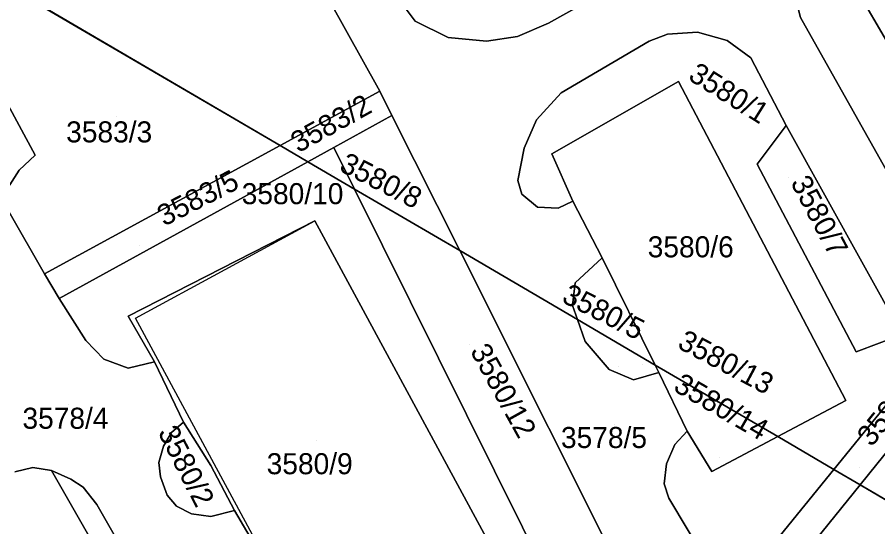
# Model space of a CAD drawing. Extents: x -262715 to -259381, y -1237238 to -1231182.
# Drawn here: x -261574 to -261492.2, y -1236092.3 to -1236043.8 of the extents above; entities that cross this region are included whole.
import ezdxf

# ---------------------------------------------------------------- set-up
doc = ezdxf.new("R2010")
doc.units = 0
for name, color, linetype in [('body_kn', 7, 'Continuous'), ('kladpar_druhypozemkov', 7, 'Continuous'), ('kladpar_hranice', 7, 'Continuous'), ('kladpar_parcelnecisla', 7, 'Continuous'), ('kladpar_plochy', 7, 'Continuous'), ('kladpar_sipky', 7, 'Continuous'), ('zappar_hrandruhpozemk', 7, 'Continuous')]:
    doc.layers.add(name, color=color, linetype=linetype)

msp = doc.modelspace()

# ---------------------------------------------------------------- linework, layer by layer
at = {"layer": 'body_kn'}
for p, q in [((-261536.2, -1236044.22), (-261536.2, -1236044.22)), ((-261523.53, -1236044.42), (-261523.53, -1236044.42)), ((-261499.57, -1236043.87), (-261499.57, -1236043.87)), ((-261509.35, -1236045.26), (-261509.35, -1236045.26)), ((-261533.07, -1236045.77), (-261533.07, -1236045.77)), ((-261529.42, -1236046.13), (-261529.42, -1236046.13)), ((-261526.47, -1236045.67), (-261526.47, -1236045.67)), ((-261513.94, -1236046.11), (-261513.94, -1236046.11)), ((-261512.2, -1236045.46), (-261512.2, -1236045.46)), ((-261506.53, -1236046.06), (-261506.53, -1236046.06)), ((-261504.28, -1236047.7), (-261504.28, -1236047.7)), ((-261511.16, -1236049.96), (-261511.16, -1236049.96)), ((-261539.57, -1236050.86), (-261539.57, -1236050.86)), ((-261522.32, -1236051.03), (-261522.32, -1236051.03)), ((-261522.32, -1236051.03), (-261522.32, -1236051.03)), ((-261538.41, -1236053.17), (-261538.41, -1236053.17)), ((-261524.66, -1236053.61), (-261524.66, -1236053.61)), ((-261500.94, -1236054.14), (-261500.94, -1236054.14)), ((-261500.94, -1236054.14), (-261500.94, -1236054.14)), ((-261549.05, -1236056.02), (-261549.05, -1236056.02)), ((-261549.05, -1236056.02), (-261549.05, -1236056.02)), ((-261543.93, -1236056.21), (-261543.93, -1236056.21)), ((-261543.93, -1236056.21), (-261543.93, -1236056.21)), ((-261525.84, -1236056.29), (-261525.84, -1236056.29)), ((-261523.21, -1236056.81), (-261523.21, -1236056.81)), ((-261523.21, -1236056.81), (-261523.21, -1236056.81)), ((-261572.33, -1236056.95), (-261572.33, -1236056.95)), ((-261546.4, -1236057.57), (-261546.4, -1236057.57)), ((-261546.4, -1236057.57), (-261546.4, -1236057.57)), ((-261573.86, -1236058.38), (-261573.86, -1236058.38)), ((-261503.68, -1236057.8), (-261503.68, -1236057.8)), ((-261526.43, -1236059.37), (-261526.43, -1236059.37)), ((-261541.96, -1236060.17), (-261541.96, -1236060.17)), ((-261541.96, -1236060.17), (-261541.96, -1236060.17)), ((-261526.07, -1236060.66), (-261526.07, -1236060.66)), ((-261521.2, -1236061.33), (-261521.2, -1236061.33)), ((-261524.57, -1236061.88), (-261524.57, -1236061.88)), ((-261522.6, -1236061.98), (-261522.6, -1236061.98)), ((-261545.73, -1236063.18), (-261545.73, -1236063.18)), ((-261545.73, -1236063.18), (-261545.73, -1236063.18)), ((-261531.96, -1236066.02), (-261531.96, -1236066.02)), ((-261531.96, -1236066.02), (-261531.96, -1236066.02)), ((-261518.43, -1236066.72), (-261518.43, -1236066.72)), ((-261518.43, -1236066.72), (-261518.43, -1236066.72)), ((-261571.43, -1236068.22), (-261571.43, -1236068.22)), ((-261521, -1236069.09), (-261521, -1236069.09)), ((-261570.04, -1236070.58), (-261570.04, -1236070.58)), ((-261570.04, -1236070.58), (-261570.04, -1236070.58)), ((-261521.23, -1236071.24), (-261521.23, -1236071.24)), ((-261563.49, -1236072.25), (-261563.49, -1236072.25)), ((-261562.78, -1236072.45), (-261562.78, -1236072.45)), ((-261520.77, -1236072.57), (-261520.77, -1236072.57)), ((-261520.77, -1236072.57), (-261520.77, -1236072.57)), ((-261567.52, -1236074.55), (-261567.52, -1236074.55)), ((-261520.04, -1236074.65), (-261520.04, -1236074.65)), ((-261565.81, -1236076.34), (-261565.81, -1236076.34)), ((-261494.28, -1236075.64), (-261494.28, -1236075.64)), ((-261563.5, -1236077.18), (-261563.5, -1236077.18)), ((-261560.98, -1236076.59), (-261560.98, -1236076.59)), ((-261513.37, -1236076.9), (-261513.37, -1236076.9)), ((-261513.37, -1236076.9), (-261513.37, -1236076.9)), ((-261517.74, -1236077.33), (-261517.74, -1236077.33)), ((-261513.02, -1236077.6), (-261513.02, -1236077.6)), ((-261515.45, -1236078.29), (-261515.45, -1236078.29)), ((-261495.25, -1236080.26), (-261495.25, -1236080.26)), ((-261558.23, -1236082.33), (-261558.23, -1236082.33)), ((-261558.23, -1236082.33), (-261558.23, -1236082.33)), ((-261559.38, -1236083.31), (-261559.38, -1236083.31)), ((-261510.34, -1236083.17), (-261510.34, -1236083.17)), ((-261501.73, -1236083.7), (-261501.73, -1236083.7)), ((-261560.14, -1236084.61), (-261560.14, -1236084.61)), ((-261511.51, -1236084.44), (-261511.51, -1236084.44)), ((-261560.57, -1236086.14), (-261560.57, -1236086.14)), ((-261572.54, -1236086.62), (-261572.54, -1236086.62)), ((-261570.78, -1236086.92), (-261570.78, -1236086.92)), ((-261570.78, -1236086.92), (-261570.78, -1236086.92)), ((-261555.62, -1236086.45), (-261555.62, -1236086.45)), ((-261512.31, -1236086.28), (-261512.31, -1236086.28)), ((-261507.98, -1236087.02), (-261507.98, -1236087.02)), ((-261496.4, -1236086.82), (-261496.4, -1236086.82)), ((-261496.4, -1236086.82), (-261496.4, -1236086.82)), ((-261568.93, -1236087.74), (-261568.93, -1236087.74)), ((-261560.43, -1236087.52), (-261560.43, -1236087.52)), ((-261567.78, -1236088.5), (-261567.78, -1236088.5)), ((-261512.53, -1236088.17), (-261512.53, -1236088.17)), ((-261493.9, -1236088.29), (-261493.9, -1236088.29)), ((-261493.9, -1236088.29), (-261493.9, -1236088.29)), ((-261559.78, -1236089.25), (-261559.78, -1236089.25)), ((-261566.46, -1236090.14), (-261566.46, -1236090.14)), ((-261558.88, -1236090.29), (-261558.88, -1236090.29)), ((-261512.07, -1236089.55), (-261512.07, -1236089.55)), ((-261557.48, -1236091.02), (-261557.48, -1236091.02)), ((-261553.38, -1236090.73), (-261553.38, -1236090.73)), ((-261555.64, -1236091.3), (-261555.64, -1236091.3))]:
    msp.add_line(p, q, dxfattribs=at)
at = {"layer": 'kladpar_druhypozemkov'}
for p, q in [((-261506.42, -1236049.66), (-261506.42, -1236049.66)), ((-261564.59, -1236053.24), (-261564.59, -1236053.24)), ((-261546.97, -1236056.78), (-261546.97, -1236056.78)), ((-261544.19, -1236058.7), (-261544.19, -1236058.7)), ((-261538.67, -1236059.1), (-261538.67, -1236059.1)), ((-261500.7, -1236059.04), (-261500.7, -1236059.04)), ((-261509.38, -1236064.68), (-261509.38, -1236064.68)), ((-261562.38, -1236065.56), (-261562.38, -1236065.56)), ((-261517.71, -1236071.22), (-261517.71, -1236071.22)), ((-261531.05, -1236074.91), (-261531.05, -1236074.91)), ((-261516.87, -1236077.07), (-261516.87, -1236077.07)), ((-261569.19, -1236080.64), (-261569.19, -1236080.64)), ((-261517.29, -1236082.58), (-261517.29, -1236082.58)), ((-261545.55, -1236084.08), (-261545.55, -1236084.08)), ((-261507.27, -1236085.67), (-261507.27, -1236085.67)), ((-261493.91, -1236086.63), (-261493.91, -1236086.63)), ((-261556.67, -1236087.17), (-261556.67, -1236087.17))]:
    msp.add_line(p, q, dxfattribs=at)
at = {"layer": 'kladpar_hranice'}
for p, q in [((-261583.83, -1236035.68), (-261549.05, -1236056.02)), ((-261549.05, -1236056.02), (-261583.83, -1236035.68)), ((-261549.05, -1236056.02), (-261546.4, -1236057.57)), ((-261546.4, -1236057.57), (-261549.05, -1236056.02)), ((-261541.96, -1236060.17), (-261543.93, -1236056.21)), ((-261570.04, -1236070.58), (-261546.4, -1236057.57)), ((-261546.4, -1236057.57), (-261541.96, -1236060.17)), ((-261541.96, -1236060.17), (-261546.4, -1236057.57)), ((-261541.96, -1236060.17), (-261531.96, -1236066.02)), ((-261531.96, -1236066.02), (-261541.96, -1236060.17)), ((-261531.96, -1236066.02), (-261520.77, -1236072.57)), ((-261520.77, -1236072.57), (-261531.96, -1236066.02)), ((-261518.43, -1236066.72), (-261513.37, -1236076.9)), ((-261520.77, -1236072.57), (-261513.37, -1236076.9)), ((-261513.37, -1236076.9), (-261520.77, -1236072.57)), ((-261513.37, -1236076.9), (-261501.73, -1236083.7)), ((-261501.73, -1236083.7), (-261513.37, -1236076.9)), ((-261501.73, -1236083.7), (-261496.4, -1236086.82)), ((-261496.4, -1236086.82), (-261501.73, -1236083.7)), ((-261496.4, -1236086.82), (-261493.9, -1236088.29)), ((-261493.9, -1236088.29), (-261496.4, -1236086.82)), ((-261493.9, -1236088.29), (-261489.43, -1236090.9)), ((-261489.43, -1236090.9), (-261493.9, -1236088.29))]:
    msp.add_line(p, q, dxfattribs=at)
for points in [[(-261639.09, -1235923.66), (-261627.63, -1235916.79), (-261625.52, -1235916.06), (-261623.57, -1235915.82), (-261621.19, -1235915.75), (-261618.95, -1235916.06), (-261617.21, -1235916.56), (-261614.76, -1235917.91), (-261612.65, -1235919.79), (-261610.98, -1235921.4), (-261596.06, -1235948.22), (-261554.02, -1236024.89), (-261539.57, -1236050.86), (-261549.05, -1236056.02)], [(-261462.57, -1236008.02), (-261460.54, -1236010.9), (-261462.86, -1236011.3), (-261498.44, -1236030.4), (-261523.53, -1236044.42), (-261526.47, -1236045.67), (-261529.42, -1236046.13), (-261533.07, -1236045.77), (-261536.2, -1236044.22), (-261538.38, -1236041.27), (-261549.3, -1236021.38), (-261591.02, -1235945.12)], [(-261531.96, -1236066.02), (-261538.41, -1236053.17), (-261539.57, -1236050.86), (-261554.02, -1236024.89), (-261596.06, -1235948.22)], [(-261457.61, -1236020.79), (-261469.87, -1236046.27), (-261478.13, -1236061.72), (-261484.26, -1236071.09), (-261499.57, -1236043.87), (-261500.13, -1236041.64)], [(-261538.38, -1236041.27), (-261536.2, -1236044.22), (-261533.07, -1236045.77), (-261529.42, -1236046.13), (-261526.47, -1236045.67), (-261523.53, -1236044.42), (-261498.44, -1236030.4)], [(-261481.44, -1236033.64), (-261473.2, -1236047.34), (-261475.95, -1236051.48), (-261485.02, -1236056.98), (-261494.24, -1236041.18), (-261490.58, -1236038.93), (-261485.16, -1236035.79), (-261481.44, -1236033.64)], [(-261494.24, -1236041.18), (-261485.02, -1236056.98), (-261475.95, -1236051.48), (-261473.2, -1236047.34), (-261481.44, -1236033.64)], [(-261549.05, -1236056.02), (-261571.43, -1236068.22), (-261574.85, -1236062.29), (-261575.14, -1236060.97), (-261574.74, -1236059.76), (-261573.86, -1236058.38), (-261572.33, -1236056.95), (-261575.36, -1236051.3), (-261577.24, -1236051.68), (-261578.84, -1236051.5), (-261580.9, -1236050.48), (-261582.6, -1236048.67), (-261583.4, -1236046.64), (-261583.07, -1236044.62), (-261582.47, -1236042.89), (-261581.12, -1236040.96), (-261583.83, -1236035.68)], [(-261500.13, -1236041.64), (-261499.57, -1236043.87), (-261484.26, -1236071.09)], [(-261489.89, -1236073.99), (-261500.94, -1236054.14), (-261504.28, -1236047.7), (-261506.53, -1236046.06), (-261509.35, -1236045.26), (-261512.2, -1236045.46), (-261513.94, -1236046.11), (-261522.32, -1236051.03), (-261524.66, -1236053.61), (-261525.84, -1236056.29), (-261526.43, -1236059.37), (-261526.07, -1236060.66), (-261524.57, -1236061.88), (-261522.6, -1236061.98), (-261521.2, -1236061.33), (-261518.43, -1236066.72), (-261521, -1236069.09), (-261521.23, -1236071.24), (-261520.77, -1236072.57)], [(-261522.32, -1236051.03), (-261513.94, -1236046.11), (-261512.2, -1236045.46), (-261509.35, -1236045.26), (-261506.53, -1236046.06), (-261504.28, -1236047.7), (-261500.94, -1236054.14), (-261503.68, -1236057.8), (-261494.28, -1236075.64), (-261489.89, -1236073.99), (-261488.42, -1236077.01), (-261496.4, -1236086.82)], [(-261501.73, -1236083.7), (-261495.25, -1236080.26), (-261511.16, -1236049.96), (-261523.21, -1236056.81), (-261521.2, -1236061.33), (-261522.6, -1236061.98), (-261524.57, -1236061.88), (-261526.07, -1236060.66), (-261526.43, -1236059.37), (-261525.84, -1236056.29), (-261524.66, -1236053.61), (-261522.32, -1236051.03)], [(-261523.21, -1236056.81), (-261511.16, -1236049.96), (-261495.25, -1236080.26), (-261501.73, -1236083.7)], [(-261549.05, -1236056.02), (-261539.57, -1236050.86), (-261538.41, -1236053.17), (-261543.93, -1236056.21), (-261546.4, -1236057.57)], [(-261575.36, -1236051.3), (-261572.33, -1236056.95), (-261573.86, -1236058.38), (-261574.74, -1236059.76)], [(-261543.93, -1236056.21), (-261538.41, -1236053.17), (-261531.96, -1236066.02)], [(-261500.94, -1236054.14), (-261489.89, -1236073.99), (-261494.28, -1236075.64), (-261503.68, -1236057.8), (-261500.94, -1236054.14)], [(-261546.4, -1236057.57), (-261570.04, -1236070.58), (-261571.43, -1236068.22), (-261549.05, -1236056.02)], [(-261546.4, -1236057.57), (-261543.93, -1236056.21), (-261541.96, -1236060.17)], [(-261513.37, -1236076.9), (-261518.43, -1236066.72), (-261521.2, -1236061.33), (-261523.21, -1236056.81)], [(-261531.96, -1236066.02), (-261515.05, -1236099.71), (-261520.66, -1236102.99), (-261541.96, -1236060.17)], [(-261541.96, -1236060.17), (-261520.66, -1236102.99), (-261515.05, -1236099.71), (-261508.4, -1236095.68), (-261512.07, -1236089.55), (-261512.53, -1236088.17), (-261512.31, -1236086.28), (-261511.51, -1236084.44), (-261510.34, -1236083.17), (-261507.98, -1236087.02), (-261501.73, -1236083.7)], [(-261574.85, -1236062.29), (-261571.43, -1236068.22), (-261570.04, -1236070.58), (-261567.52, -1236074.55), (-261565.81, -1236076.34), (-261563.5, -1236077.18), (-261560.98, -1236076.59), (-261558.23, -1236082.33), (-261559.38, -1236083.31), (-261560.14, -1236084.61), (-261560.57, -1236086.14), (-261560.43, -1236087.52), (-261559.78, -1236089.25), (-261558.88, -1236090.29), (-261557.48, -1236091.02), (-261555.64, -1236091.3), (-261553.38, -1236090.73), (-261550.17, -1236096.15)], [(-261496.4, -1236086.82), (-261507.43, -1236100.37), (-261514.24, -1236106.93), (-261522.04, -1236112.45), (-261539.95, -1236123.43), (-261540.99, -1236122.01), (-261544.81, -1236115.57), (-261545.07, -1236113.9), (-261544.77, -1236112.24), (-261543.96, -1236111.03), (-261542.76, -1236110.03), (-261539.6, -1236113.92), (-261523.36, -1236104.57), (-261528.18, -1236095.65), (-261528.41, -1236095.22), (-261545.73, -1236063.18), (-261563.49, -1236072.25), (-261560.98, -1236076.59), (-261563.5, -1236077.18), (-261565.81, -1236076.34), (-261567.52, -1236074.55), (-261570.04, -1236070.58)], [(-261545.73, -1236063.18), (-261528.41, -1236095.22), (-261528.18, -1236095.65), (-261545.68, -1236104.58), (-261547.83, -1236100.14), (-261550.17, -1236096.15), (-261553.38, -1236090.73), (-261555.62, -1236086.45), (-261558.23, -1236082.33), (-261560.98, -1236076.59), (-261563.49, -1236072.25), (-261545.73, -1236063.18)], [(-261520.77, -1236072.57), (-261520.04, -1236074.65), (-261517.74, -1236077.33), (-261515.45, -1236078.29), (-261513.02, -1236077.6), (-261510.34, -1236083.17), (-261511.51, -1236084.44), (-261512.31, -1236086.28), (-261512.53, -1236088.17), (-261512.07, -1236089.55), (-261508.4, -1236095.68), (-261515.05, -1236099.71), (-261531.96, -1236066.02)], [(-261520.77, -1236072.57), (-261521.23, -1236071.24), (-261521, -1236069.09), (-261518.43, -1236066.72)], [(-261513.37, -1236076.9), (-261513.02, -1236077.6), (-261515.45, -1236078.29), (-261517.74, -1236077.33), (-261520.04, -1236074.65), (-261520.77, -1236072.57)], [(-261501.73, -1236083.7), (-261507.98, -1236087.02), (-261510.34, -1236083.17), (-261513.02, -1236077.6), (-261513.37, -1236076.9)], [(-261496.4, -1236086.82), (-261488.42, -1236077.01), (-261487, -1236079.77), (-261493.9, -1236088.29)], [(-261493.9, -1236088.29), (-261487, -1236079.77), (-261485.91, -1236082.26), (-261485.8, -1236084.41), (-261485.82, -1236085.89), (-261486.64, -1236087.5), (-261489.43, -1236090.9)], [(-261558.23, -1236082.33), (-261555.62, -1236086.45), (-261553.38, -1236090.73), (-261555.64, -1236091.3), (-261557.48, -1236091.02), (-261558.88, -1236090.29), (-261559.78, -1236089.25), (-261560.43, -1236087.52), (-261560.57, -1236086.14), (-261560.14, -1236084.61), (-261559.38, -1236083.31), (-261558.23, -1236082.33)], [(-261600.52, -1236156.2), (-261589.77, -1236150.22), (-261586.81, -1236148.6), (-261550.48, -1236129.25), (-261549.83, -1236128.63), (-261549.29, -1236127.6), (-261549.46, -1236124.22), (-261570.78, -1236086.92), (-261568.93, -1236087.74), (-261567.78, -1236088.5), (-261566.46, -1236090.14), (-261547.57, -1236123.21), (-261545.81, -1236126.96), (-261545.27, -1236129.94), (-261583.94, -1236150.67), (-261584.68, -1236151.32), (-261584.84, -1236152.11), (-261584.61, -1236153.71), (-261589.42, -1236155.91), (-261595.33, -1236159.18)], [(-261570.78, -1236086.92), (-261549.46, -1236124.22), (-261549.29, -1236127.6), (-261549.83, -1236128.63), (-261550.48, -1236129.25), (-261586.81, -1236148.6)], [(-261547.57, -1236123.21), (-261566.46, -1236090.14), (-261567.78, -1236088.5), (-261568.93, -1236087.74), (-261570.78, -1236086.92), (-261572.54, -1236086.62), (-261574.27, -1236087.03)], [(-261574.27, -1236087.03), (-261572.54, -1236086.62), (-261570.78, -1236086.92)], [(-261539.95, -1236123.43), (-261522.04, -1236112.45), (-261514.24, -1236106.93), (-261507.43, -1236100.37), (-261496.4, -1236086.82)], [(-261493.9, -1236088.29), (-261505.28, -1236102.35), (-261512.39, -1236109.22), (-261520.53, -1236114.98), (-261537.69, -1236125.45), (-261539.95, -1236123.43)], [(-261537.69, -1236125.45), (-261520.53, -1236114.98), (-261512.39, -1236109.22), (-261505.28, -1236102.35), (-261493.9, -1236088.29)]]:
    msp.add_lwpolyline(points, dxfattribs=at)
at = {"layer": 'kladpar_plochy'}
for points in [[(-261596.06, -1235948.22), (-261554.02, -1236024.89), (-261539.57, -1236050.86), (-261549.05, -1236056.02), (-261583.83, -1236035.68)], [(-261457.61, -1236020.79), (-261469.87, -1236046.27), (-261478.13, -1236061.72), (-261484.26, -1236071.09), (-261499.57, -1236043.87), (-261500.13, -1236041.64)], [(-261489.89, -1236073.99), (-261500.94, -1236054.14), (-261504.28, -1236047.7), (-261506.53, -1236046.06), (-261509.35, -1236045.26), (-261512.2, -1236045.46), (-261513.94, -1236046.11), (-261522.32, -1236051.03), (-261524.66, -1236053.61), (-261525.84, -1236056.29), (-261526.43, -1236059.37), (-261526.07, -1236060.66), (-261524.57, -1236061.88), (-261522.6, -1236061.98), (-261521.2, -1236061.33), (-261518.43, -1236066.72), (-261521, -1236069.09), (-261521.23, -1236071.24), (-261520.77, -1236072.57), (-261531.96, -1236066.02), (-261538.41, -1236053.17), (-261539.57, -1236050.86), (-261554.02, -1236024.89)], [(-261498.44, -1236030.4), (-261523.53, -1236044.42), (-261526.47, -1236045.67), (-261529.42, -1236046.13), (-261533.07, -1236045.77), (-261536.2, -1236044.22), (-261538.38, -1236041.27)], [(-261538.38, -1236041.27), (-261536.2, -1236044.22), (-261533.07, -1236045.77), (-261529.42, -1236046.13), (-261526.47, -1236045.67), (-261523.53, -1236044.42), (-261498.44, -1236030.4)], [(-261494.24, -1236041.18), (-261485.02, -1236056.98), (-261475.95, -1236051.48), (-261473.2, -1236047.34), (-261481.44, -1236033.64)], [(-261500.13, -1236041.64), (-261499.57, -1236043.87), (-261484.26, -1236071.09)], [(-261575.36, -1236051.3), (-261572.33, -1236056.95), (-261573.86, -1236058.38), (-261574.74, -1236059.76)], [(-261528.41, -1236095.22), (-261545.73, -1236063.18), (-261563.49, -1236072.25), (-261560.98, -1236076.59), (-261563.5, -1236077.18), (-261565.81, -1236076.34), (-261567.52, -1236074.55), (-261570.04, -1236070.58), (-261546.4, -1236057.57), (-261541.96, -1236060.17), (-261520.66, -1236102.99)], [(-261574.85, -1236062.29), (-261571.43, -1236068.22), (-261570.04, -1236070.58), (-261567.52, -1236074.55), (-261565.81, -1236076.34), (-261563.5, -1236077.18), (-261560.98, -1236076.59), (-261558.23, -1236082.33), (-261559.38, -1236083.31), (-261560.14, -1236084.61), (-261560.57, -1236086.14), (-261560.43, -1236087.52), (-261559.78, -1236089.25), (-261558.88, -1236090.29), (-261557.48, -1236091.02), (-261555.64, -1236091.3), (-261553.38, -1236090.73), (-261550.17, -1236096.15)], [(-261508.4, -1236095.68), (-261512.07, -1236089.55), (-261512.53, -1236088.17), (-261512.31, -1236086.28), (-261511.51, -1236084.44), (-261510.34, -1236083.17), (-261507.98, -1236087.02), (-261501.73, -1236083.7), (-261496.4, -1236086.82), (-261507.43, -1236100.37)], [(-261574.27, -1236087.03), (-261572.54, -1236086.62), (-261570.78, -1236086.92), (-261549.46, -1236124.22), (-261549.29, -1236127.6), (-261549.83, -1236128.63), (-261550.48, -1236129.25), (-261586.81, -1236148.6)], [(-261547.57, -1236123.21), (-261566.46, -1236090.14), (-261567.78, -1236088.5), (-261568.93, -1236087.74), (-261570.78, -1236086.92), (-261572.54, -1236086.62), (-261574.27, -1236087.03)]]:
    msp.add_lwpolyline(points, dxfattribs=at)
for points in [[(-261481.44, -1236033.64), (-261473.2, -1236047.34), (-261475.95, -1236051.48), (-261485.02, -1236056.98), (-261494.24, -1236041.18), (-261490.58, -1236038.93), (-261485.16, -1236035.79)], [(-261583.83, -1236035.68), (-261549.05, -1236056.02), (-261571.43, -1236068.22), (-261574.85, -1236062.29), (-261575.14, -1236060.97), (-261574.74, -1236059.76), (-261573.86, -1236058.38), (-261572.33, -1236056.95), (-261575.36, -1236051.3), (-261577.24, -1236051.68), (-261578.84, -1236051.5), (-261580.9, -1236050.48), (-261582.6, -1236048.67), (-261583.4, -1236046.64), (-261583.07, -1236044.62), (-261582.47, -1236042.89), (-261581.12, -1236040.96)], [(-261522.32, -1236051.03), (-261513.94, -1236046.11), (-261512.2, -1236045.46), (-261509.35, -1236045.26), (-261506.53, -1236046.06), (-261504.28, -1236047.7), (-261500.94, -1236054.14), (-261503.68, -1236057.8), (-261494.28, -1236075.64), (-261489.89, -1236073.99), (-261488.42, -1236077.01), (-261496.4, -1236086.82), (-261501.73, -1236083.7), (-261495.25, -1236080.26), (-261511.16, -1236049.96), (-261523.21, -1236056.81), (-261521.2, -1236061.33), (-261522.6, -1236061.98), (-261524.57, -1236061.88), (-261526.07, -1236060.66), (-261526.43, -1236059.37), (-261525.84, -1236056.29), (-261524.66, -1236053.61)], [(-261523.21, -1236056.81), (-261511.16, -1236049.96), (-261495.25, -1236080.26), (-261501.73, -1236083.7), (-261513.37, -1236076.9), (-261518.43, -1236066.72), (-261521.2, -1236061.33)], [(-261549.05, -1236056.02), (-261539.57, -1236050.86), (-261538.41, -1236053.17), (-261543.93, -1236056.21), (-261546.4, -1236057.57)], [(-261543.93, -1236056.21), (-261538.41, -1236053.17), (-261531.96, -1236066.02), (-261541.96, -1236060.17)], [(-261500.94, -1236054.14), (-261489.89, -1236073.99), (-261494.28, -1236075.64), (-261503.68, -1236057.8)], [(-261549.05, -1236056.02), (-261546.4, -1236057.57), (-261570.04, -1236070.58), (-261571.43, -1236068.22)], [(-261546.4, -1236057.57), (-261543.93, -1236056.21), (-261541.96, -1236060.17)], [(-261541.96, -1236060.17), (-261531.96, -1236066.02), (-261515.05, -1236099.71), (-261520.66, -1236102.99)], [(-261545.73, -1236063.18), (-261528.41, -1236095.22), (-261528.18, -1236095.65), (-261545.68, -1236104.58), (-261547.83, -1236100.14), (-261550.17, -1236096.15), (-261553.38, -1236090.73), (-261555.62, -1236086.45), (-261558.23, -1236082.33), (-261560.98, -1236076.59), (-261563.49, -1236072.25)], [(-261531.96, -1236066.02), (-261520.77, -1236072.57), (-261520.04, -1236074.65), (-261517.74, -1236077.33), (-261515.45, -1236078.29), (-261513.02, -1236077.6), (-261510.34, -1236083.17), (-261511.51, -1236084.44), (-261512.31, -1236086.28), (-261512.53, -1236088.17), (-261512.07, -1236089.55), (-261508.4, -1236095.68), (-261515.05, -1236099.71)], [(-261518.43, -1236066.72), (-261513.37, -1236076.9), (-261520.77, -1236072.57), (-261521.23, -1236071.24), (-261521, -1236069.09)], [(-261520.77, -1236072.57), (-261513.37, -1236076.9), (-261513.02, -1236077.6), (-261515.45, -1236078.29), (-261517.74, -1236077.33), (-261520.04, -1236074.65)], [(-261513.37, -1236076.9), (-261501.73, -1236083.7), (-261507.98, -1236087.02), (-261510.34, -1236083.17), (-261513.02, -1236077.6)], [(-261496.4, -1236086.82), (-261488.42, -1236077.01), (-261487, -1236079.77), (-261493.9, -1236088.29)], [(-261493.9, -1236088.29), (-261487, -1236079.77), (-261485.91, -1236082.26), (-261485.8, -1236084.41), (-261485.82, -1236085.89), (-261486.64, -1236087.5), (-261489.43, -1236090.9)], [(-261558.23, -1236082.33), (-261555.62, -1236086.45), (-261553.38, -1236090.73), (-261555.64, -1236091.3), (-261557.48, -1236091.02), (-261558.88, -1236090.29), (-261559.78, -1236089.25), (-261560.43, -1236087.52), (-261560.57, -1236086.14), (-261560.14, -1236084.61), (-261559.38, -1236083.31)], [(-261600.52, -1236156.2), (-261589.77, -1236150.22), (-261586.81, -1236148.6), (-261550.48, -1236129.25), (-261549.83, -1236128.63), (-261549.29, -1236127.6), (-261549.46, -1236124.22), (-261570.78, -1236086.92), (-261568.93, -1236087.74), (-261567.78, -1236088.5), (-261566.46, -1236090.14), (-261547.57, -1236123.21), (-261545.81, -1236126.96), (-261545.27, -1236129.94), (-261583.94, -1236150.67), (-261584.68, -1236151.32), (-261584.84, -1236152.11), (-261584.61, -1236153.71), (-261589.42, -1236155.91), (-261595.33, -1236159.18)], [(-261539.95, -1236123.43), (-261522.04, -1236112.45), (-261514.24, -1236106.93), (-261507.43, -1236100.37), (-261496.4, -1236086.82), (-261493.9, -1236088.29), (-261505.28, -1236102.35), (-261512.39, -1236109.22), (-261520.53, -1236114.98), (-261537.69, -1236125.45)], [(-261537.69, -1236125.45), (-261520.53, -1236114.98), (-261512.39, -1236109.22), (-261505.28, -1236102.35), (-261493.9, -1236088.29), (-261489.43, -1236090.9), (-261490.99, -1236092.81), (-261509.93, -1236111.81), (-261518.63, -1236118.9), (-261526.87, -1236123.93), (-261529.6, -1236125.36), (-261532.3, -1236126.29), (-261534.84, -1236126.47)]]:
    msp.add_lwpolyline(points, close=True, dxfattribs=at)
at = {"layer": 'kladpar_sipky'}
for p, q in [((-261544.08, -1236058.4), (-261544.08, -1236058.4)), ((-261514.58, -1236076.86), (-261514.58, -1236076.86))]:
    msp.add_line(p, q, dxfattribs=at)
at = {"layer": 'zappar_hrandruhpozemk'}
msp.add_line((-261562.78, -1236072.45), (-261545.73, -1236063.18), dxfattribs=at)
msp.add_lwpolyline([(-261528.41, -1236095.22), (-261545.48, -1236104.46), (-261562.78, -1236072.45)], dxfattribs=at)

# ---------------------------------------------------------------- texts
at = {"layer": 'kladpar_parcelnecisla'}
for s, rotation, p in [('3580/1', 328, (-261510.343, -1236049.718)), ('3583/2', 29, (-261547.308, -1236056.779)), ('3580/8', 333, (-261543.523, -1236058.388)), ('3583/5', 27, (-261560.066, -1236063.75)), ('3580/7', 298, (-261500.551, -1236059.554)), ('3580/5', 333, (-261522.371, -1236070.854)), ('3580/13', 332, (-261511.371, -1236075.216)), ('3580/12', 299, (-261531.019, -1236075.563)), ('3580/14', 330, (-261511.759, -1236079.28)), ('3581/1', 51, (-261492.799, -1236084.749)), ('3580/2', 297, (-261560.702, -1236083.279))]:
    msp.add_text(s, height=2, rotation=rotation, dxfattribs=at).set_placement(p)
for s, p in [('3583/3', (-261569.384, -1236055.74)), ('3580/10', (-261552.693, -1236061.61)), ('3580/6', (-261514.09, -1236066.66)), ('3578/4', (-261573.542, -1236082.95)), ('3578/5', (-261522.337, -1236084.78)), ('3580/9', (-261550.32, -1236087.27))]:
    msp.add_text(s, height=2, dxfattribs=at).set_placement(p)

doc.saveas('drawing.dxf')
